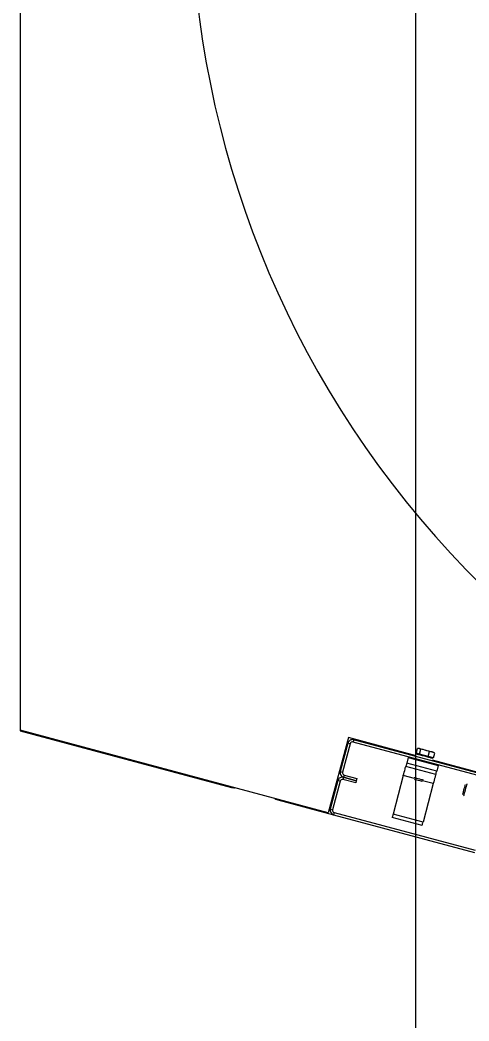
# Model space of a CAD drawing. Extents: x -264205 to -263659, y -1242401 to -1241986.
# Drawn here: x -263795.785 to -263795.51, y -1242123.416 to -1242122.804 of the extents above; entities that cross this region are included whole.
import ezdxf

# ---------------------------------------------------------------- set-up
doc = ezdxf.new("R2010")
doc.units = 0
doc.layers.add('HESCON_OSI_STAVBY_KFA', color=7, linetype='Continuous')
doc.layers.add('SITUACIA_DSP_2D', color=7, linetype='Continuous')

msp = doc.modelspace()

# ---------------------------------------------------------------- linework, layer by layer
at = {"layer": 'HESCON_OSI_STAVBY_KFA'}
msp.add_line((-263795.54279, -1242083.23724), (-263795.54279, -1242246.70724), dxfattribs=at)
at = {"layer": 'SITUACIA_DSP_2D'}
for p, q in [((-263795.7849, -1242122.72437), (-263795.7849, -1242123.23853)), ((-263795.59623, -1242123.28908), (-263795.7849, -1242123.23853)), ((-263795.7849, -1242123.23853), (-263795.7849, -1242123.2388)), ((-263795.7849, -1242123.2388), (-263795.65552, -1242123.27347)), ((-263795.58389, -1242123.24302), (-263795.59623, -1242123.28908)), ((-263795.54253, -1242123.2541), (-263795.58389, -1242123.24302)), ((-263795.58073, -1242123.24433), (-263795.5811, -1242123.24571)), ((-263795.49447, -1242123.26744), (-263795.58073, -1242123.24433)), ((-263795.58422, -1242123.24634), (-263795.58889, -1242123.26378)), ((-263795.58284, -1242123.24671), (-263795.58751, -1242123.26415)), ((-263795.58284, -1242123.24671), (-263795.58422, -1242123.24634)), ((-263795.49484, -1242123.26882), (-263795.5811, -1242123.24571)), ((-263795.54233, -1242123.25255), (-263795.54154, -1242123.24961)), ((-263795.54126, -1242123.24957), (-263795.54154, -1242123.24961)), ((-263795.54037, -1242123.24968), (-263795.54126, -1242123.24957)), ((-263795.54071, -1242123.24955), (-263795.54058, -1242123.24958)), ((-263795.54058, -1242123.24958), (-263795.54013, -1242123.2497)), ((-263795.53958, -1242123.25013), (-263795.54037, -1242123.24968)), ((-263795.54037, -1242123.25308), (-263795.53958, -1242123.25013)), ((-263795.54013, -1242123.2497), (-263795.53939, -1242123.2499)), ((-263795.53686, -1242123.25061), (-263795.53958, -1242123.25013)), ((-263795.53939, -1242123.2499), (-263795.53841, -1242123.25016)), ((-263795.53841, -1242123.25016), (-263795.53728, -1242123.25046)), ((-263795.53728, -1242123.25046), (-263795.53606, -1242123.25079)), ((-263795.53434, -1242123.25153), (-263795.53686, -1242123.25061)), ((-263795.54736, -1242123.25524), (-263795.54825, -1242123.25854)), ((-263795.54736, -1242123.25524), (-263795.52901, -1242123.26015)), ((-263795.54037, -1242123.25308), (-263795.54233, -1242123.25255)), ((-263795.54208, -1242123.25311), (-263795.54225, -1242123.25306)), ((-263795.54158, -1242123.25325), (-263795.54208, -1242123.25311)), ((-263795.54078, -1242123.25346), (-263795.54158, -1242123.25325)), ((-263795.53973, -1242123.25374), (-263795.54078, -1242123.25346)), ((-263795.53513, -1242123.25448), (-263795.54037, -1242123.25308)), ((-263795.53851, -1242123.25407), (-263795.53973, -1242123.25374)), ((-263795.53721, -1242123.25442), (-263795.53851, -1242123.25407)), ((-263795.5359, -1242123.25477), (-263795.53721, -1242123.25442)), ((-263795.53606, -1242123.25079), (-263795.53486, -1242123.25111)), ((-263795.53468, -1242123.25509), (-263795.5359, -1242123.25477)), ((-263795.53513, -1242123.25448), (-263795.53434, -1242123.25153)), ((-263795.53184, -1242123.25536), (-263795.53513, -1242123.25448)), ((-263795.53486, -1242123.25111), (-263795.53376, -1242123.25141)), ((-263795.53364, -1242123.25537), (-263795.53468, -1242123.25509)), ((-263795.53261, -1242123.25175), (-263795.53434, -1242123.25153)), ((-263795.53376, -1242123.25141), (-263795.53284, -1242123.25165)), ((-263795.53284, -1242123.25559), (-263795.53364, -1242123.25537)), ((-263795.53284, -1242123.25165), (-263795.53217, -1242123.25183)), ((-263795.53233, -1242123.25572), (-263795.53284, -1242123.25559)), ((-263795.53105, -1242123.25241), (-263795.53261, -1242123.25175)), ((-263795.53216, -1242123.25577), (-263795.53233, -1242123.25572)), ((-263795.53217, -1242123.25183), (-263795.5318, -1242123.25193)), ((-263795.53184, -1242123.25536), (-263795.53105, -1242123.25241)), ((-263795.5318, -1242123.25193), (-263795.53174, -1242123.25195)), ((-263795.54949, -1242123.26319), (-263795.54927, -1242123.26236)), ((-263795.54927, -1242123.26236), (-263795.54909, -1242123.26167)), ((-263795.54909, -1242123.26167), (-263795.54895, -1242123.26116)), ((-263795.54895, -1242123.26116), (-263795.54887, -1242123.26085)), ((-263795.54887, -1242123.26085), (-263795.54884, -1242123.26074)), ((-263795.54883, -1242123.2607), (-263795.54884, -1242123.26074)), ((-263795.53048, -1242123.26566), (-263795.54884, -1242123.26074)), ((-263795.54879, -1242123.26057), (-263795.54883, -1242123.2607)), ((-263795.54874, -1242123.26037), (-263795.54879, -1242123.26057)), ((-263795.54866, -1242123.2601), (-263795.54874, -1242123.26037)), ((-263795.54858, -1242123.25976), (-263795.54866, -1242123.2601)), ((-263795.54847, -1242123.25938), (-263795.54858, -1242123.25976)), ((-263795.54836, -1242123.25897), (-263795.54847, -1242123.25938)), ((-263795.54825, -1242123.25854), (-263795.54836, -1242123.25897)), ((-263795.52989, -1242123.26346), (-263795.54825, -1242123.25854)), ((-263795.0819, -1242123.37752), (-263795.53244, -1242123.2568)), ((-263795.52901, -1242123.26015), (-263795.52989, -1242123.26346)), ((-263795.58889, -1242123.26378), (-263795.58751, -1242123.26415)), ((-263795.58688, -1242123.26727), (-263795.58724, -1242123.26865)), ((-263795.57944, -1242123.27074), (-263795.58724, -1242123.26865)), ((-263795.58651, -1242123.26589), (-263795.58688, -1242123.26727)), ((-263795.58688, -1242123.26727), (-263795.57908, -1242123.26936)), ((-263795.57908, -1242123.26936), (-263795.58688, -1242123.26727)), ((-263795.58651, -1242123.26589), (-263795.57871, -1242123.26798)), ((-263795.57871, -1242123.26798), (-263795.57908, -1242123.26936)), ((-263795.55031, -1242123.26625), (-263795.55661, -1242123.28974)), ((-263795.55031, -1242123.26625), (-263795.55003, -1242123.26517)), ((-263795.54349, -1242123.26808), (-263795.55031, -1242123.26625)), ((-263795.55003, -1242123.26517), (-263795.54975, -1242123.26414)), ((-263795.54975, -1242123.26414), (-263795.54949, -1242123.26319)), ((-263795.54364, -1242123.26741), (-263795.54364, -1242123.26741)), ((-263795.54364, -1242123.26741), (-263795.54344, -1242123.26746)), ((-263795.54344, -1242123.26746), (-263795.54294, -1242123.26759)), ((-263795.5434, -1242123.26849), (-263795.54324, -1242123.26854)), ((-263795.54324, -1242123.26854), (-263795.54276, -1242123.26867)), ((-263795.54294, -1242123.26759), (-263795.54219, -1242123.26779)), ((-263795.54276, -1242123.26867), (-263795.54204, -1242123.26886)), ((-263795.54219, -1242123.26779), (-263795.54129, -1242123.26804)), ((-263795.54204, -1242123.26886), (-263795.54118, -1242123.26909)), ((-263795.54129, -1242123.26804), (-263795.54033, -1242123.26829)), ((-263795.54033, -1242123.26829), (-263795.53944, -1242123.26853)), ((-263795.53944, -1242123.26853), (-263795.53873, -1242123.26872)), ((-263795.53873, -1242123.26872), (-263795.53827, -1242123.26884)), ((-263795.53827, -1242123.26884), (-263795.53813, -1242123.26888)), ((-263795.53114, -1242123.26811), (-263795.5314, -1242123.26906)), ((-263795.53092, -1242123.26727), (-263795.53114, -1242123.26811)), ((-263795.53073, -1242123.26659), (-263795.53092, -1242123.26727)), ((-263795.5306, -1242123.26608), (-263795.53073, -1242123.26659)), ((-263795.53051, -1242123.26577), (-263795.5306, -1242123.26608)), ((-263795.53048, -1242123.26566), (-263795.53051, -1242123.26577)), ((-263795.53048, -1242123.26566), (-263795.53047, -1242123.26562)), ((-263795.53047, -1242123.26562), (-263795.53044, -1242123.26549)), ((-263795.53044, -1242123.26549), (-263795.53039, -1242123.26529)), ((-263795.53039, -1242123.26529), (-263795.53031, -1242123.26501)), ((-263795.53031, -1242123.26501), (-263795.53022, -1242123.26468)), ((-263795.53022, -1242123.26468), (-263795.53012, -1242123.2643)), ((-263795.53012, -1242123.2643), (-263795.53001, -1242123.26389)), ((-263795.53001, -1242123.26389), (-263795.52989, -1242123.26346)), ((-263795.65552, -1242123.27347), (-263795.65409, -1242123.2737)), ((-263795.65409, -1242123.2737), (-263795.65358, -1242123.27372)), ((-263795.59037, -1242123.26929), (-263795.59504, -1242123.28672)), ((-263795.58899, -1242123.26965), (-263795.59366, -1242123.28709)), ((-263795.58899, -1242123.26965), (-263795.59037, -1242123.26929)), ((-263795.57908, -1242123.26936), (-263795.57944, -1242123.27074)), ((-263795.54118, -1242123.26909), (-263795.54031, -1242123.26932)), ((-263795.54031, -1242123.26932), (-263795.53957, -1242123.26952)), ((-263795.53957, -1242123.26952), (-263795.53907, -1242123.26965)), ((-263795.53907, -1242123.26965), (-263795.53898, -1242123.26968)), ((-263795.53898, -1242123.26968), (-263795.53888, -1242123.2697)), ((-263795.53196, -1242123.27117), (-263795.5386, -1242123.26939)), ((-263795.53196, -1242123.27117), (-263795.53825, -1242123.29466)), ((-263795.53167, -1242123.27009), (-263795.53196, -1242123.27117)), ((-263795.5314, -1242123.26906), (-263795.53167, -1242123.27009)), ((-263795.51327, -1242123.2752), (-263795.51301, -1242123.27422)), ((-263795.51301, -1242123.27422), (-263795.51276, -1242123.27329)), ((-263795.51276, -1242123.27329), (-263795.51255, -1242123.27252)), ((-263795.51246, -1242123.27492), (-263795.51275, -1242123.276)), ((-263795.51255, -1242123.27252), (-263795.51241, -1242123.27199)), ((-263795.51217, -1242123.27384), (-263795.51246, -1242123.27492)), ((-263795.51241, -1242123.27199), (-263795.51235, -1242123.27176)), ((-263795.51235, -1242123.27176), (-263795.51235, -1242123.27175)), ((-263795.5119, -1242123.27285), (-263795.51217, -1242123.27384)), ((-263795.51169, -1242123.27205), (-263795.5119, -1242123.27285)), ((-263795.51154, -1242123.2715), (-263795.51169, -1242123.27205)), ((-263795.51148, -1242123.27126), (-263795.51154, -1242123.2715)), ((-263795.51147, -1242123.27125), (-263795.51148, -1242123.27126)), ((-263795.62887, -1242123.28034), (-263795.62842, -1242123.28058)), ((-263795.62842, -1242123.28058), (-263795.62707, -1242123.28109)), ((-263795.62707, -1242123.28109), (-263795.59302, -1242123.29021)), ((-263795.51394, -1242123.2777), (-263795.51387, -1242123.27745)), ((-263795.51394, -1242123.27771), (-263795.51394, -1242123.2777)), ((-263795.51387, -1242123.27745), (-263795.51373, -1242123.27691)), ((-263795.51373, -1242123.27691), (-263795.51352, -1242123.27613)), ((-263795.51352, -1242123.27613), (-263795.51327, -1242123.2752)), ((-263795.51337, -1242123.27833), (-263795.51344, -1242123.27858)), ((-263795.51344, -1242123.27858), (-263795.51344, -1242123.27859)), ((-263795.51323, -1242123.27779), (-263795.51337, -1242123.27833)), ((-263795.51301, -1242123.27699), (-263795.51323, -1242123.27779)), ((-263795.51275, -1242123.276), (-263795.51301, -1242123.27699)), ((-263795.59504, -1242123.28672), (-263795.59366, -1242123.28709)), ((-263795.59265, -1242123.28883), (-263795.59302, -1242123.29021)), ((-263795.59302, -1242123.29021), (-263795.50677, -1242123.31332)), ((-263795.59265, -1242123.28883), (-263795.5064, -1242123.31195)), ((-263795.55719, -1242123.2919), (-263795.5572, -1242123.29194)), ((-263795.53884, -1242123.29686), (-263795.5572, -1242123.29194)), ((-263795.55715, -1242123.29177), (-263795.55719, -1242123.2919)), ((-263795.5571, -1242123.29157), (-263795.55715, -1242123.29177)), ((-263795.55702, -1242123.2913), (-263795.5571, -1242123.29157)), ((-263795.55694, -1242123.29096), (-263795.55702, -1242123.2913)), ((-263795.55683, -1242123.29058), (-263795.55694, -1242123.29096)), ((-263795.55672, -1242123.29017), (-263795.55683, -1242123.29058)), ((-263795.55661, -1242123.28974), (-263795.55672, -1242123.29017)), ((-263795.53825, -1242123.29466), (-263795.55661, -1242123.28974)), ((-263795.53884, -1242123.29686), (-263795.53883, -1242123.29682)), ((-263795.53883, -1242123.29682), (-263795.5388, -1242123.29669)), ((-263795.5388, -1242123.29669), (-263795.53875, -1242123.29649)), ((-263795.53875, -1242123.29649), (-263795.53867, -1242123.29621)), ((-263795.53867, -1242123.29621), (-263795.53858, -1242123.29588)), ((-263795.53858, -1242123.29588), (-263795.53848, -1242123.2955)), ((-263795.53848, -1242123.2955), (-263795.53837, -1242123.29509)), ((-263795.53837, -1242123.29509), (-263795.53825, -1242123.29466))]:
    msp.add_line(p, q, dxfattribs=at)
for centre, radius, start, end in [((-263795.0819, -1242122.7239), 0.5985, 144.56502, 35.43498), ((-263795.58147, -1242123.24708), 0.00285, 74.99999, 165), ((-263795.58147, -1242123.24708), 0.00143, 74.99999, 165), ((-263795.5407, -1242123.25299), 0.000475, 165, 254.99999), ((-263795.53347, -1242123.25493), 0.000475, 254.99999, 345), ((-263795.58761, -1242123.27002), 0.00285, 74.99999, 165), ((-263795.58614, -1242123.26452), 0.00285, 165, 254.99999), ((-263795.58761, -1242123.27002), 0.00143, 74.99999, 165), ((-263795.58614, -1242123.26452), 0.00143, 165, 254.99999), ((-263795.59229, -1242123.28746), 0.00285, 165, 254.99999), ((-263795.59229, -1242123.28746), 0.00143, 165, 254.99999)]:
    msp.add_arc(centre, radius, start, end, dxfattribs=at)

doc.saveas('drawing.dxf')
